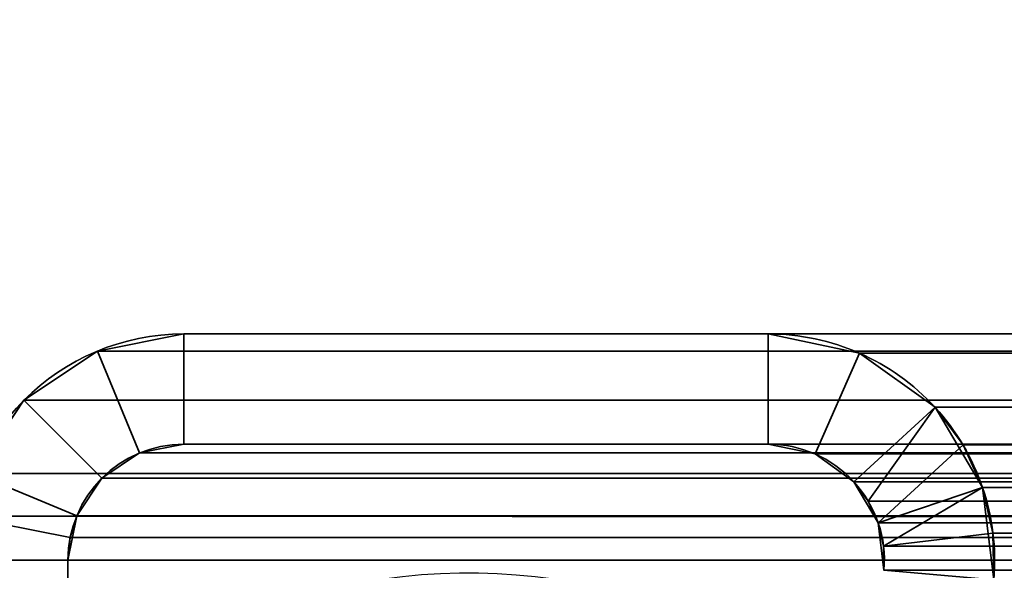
# Model space of a CAD drawing. Header units: millimetres. Extents: x -603 to 3703, y -115 to 193.
# Tile 460 of 656: x 1024 to 1038, y 14 to 22. Entities that reach past the tile are written whole.
import ezdxf

# ---------------------------------------------------------------- set-up
doc = ezdxf.new("R2010")
doc.units = ezdxf.units.MM
doc.layers.add('152', color=7, linetype='Continuous', true_color=0xffffff)

# ---------------------------------------------------------------- blocks, each defined once
blk = doc.blocks.new('UG_SURFACE_002')
at = {"layer": '152', "color": 252, "linetype": 'Continuous', "lineweight": 35}
for points in [[(2165, -18, 2212.25), (2165, 174.4, 2212.25), (835, 174.4, 2212.25), (835, -18, 2212.25)], [(985, -18, 2062.25), (985, 174.4, 2062.25), (2015, 174.4, 2062.25), (2015, -18, 2062.25)]]:
    blk.add_3dface(points, dxfattribs=at)
blk = doc.blocks.new('UG_SURFACE_050')
at = {"layer": '152', "color": 252, "linetype": 'Continuous', "lineweight": 35}
for points in [[(1026.58, 17.5, 2020.67), (1026.58, 17.5, -8.75), (1025.401, 17.266, -8.75), (1025.401, 17.266, 2021.849)], [(1026.58, 17.5, 2020.67), (1025.401, 17.266, 2021.849), (1025.975, 15.88, 2021.275), (1026.58, 16, 2020.67)], [(1026.58, 16, -8.75), (1025.975, 15.88, -8.75), (1025.401, 17.266, -8.75), (1026.58, 17.5, -8.75)], [(1026.58, 17.5, 2020.67), (1034.533, 17.5, 2012.717), (1034.533, 17.5, -8.75), (1026.58, 17.5, -8.75)], [(1026.58, 16, 2020.67), (1034.533, 16, 2012.717), (1034.533, 17.5, 2012.717), (1026.58, 17.5, 2020.67)], [(1026.58, 17.5, -8.75), (1034.533, 17.5, -8.75), (1034.533, 16, -8.75), (1026.58, 16, -8.75)], [(1035.773, 17.239, 2011.477), (1035.773, 17.239, -8.75), (1034.533, 17.5, -8.75), (1034.533, 17.5, 2012.717)], [(1034.533, 16, 2012.717), (1035.169, 15.866, 2012.081), (1035.773, 17.239, 2011.477), (1034.533, 17.5, 2012.717)], [(1034.533, 17.5, -8.75), (1035.773, 17.239, -8.75), (1035.169, 15.866, -8.75), (1034.533, 16, -8.75)], [(1025.401, 17.266, 2021.849), (1025.401, 17.266, -8.75), (1024.402, 16.598, -8.75), (1024.402, 16.598, 2022.848)], [(1025.401, 17.266, 2021.849), (1024.402, 16.598, 2022.848), (1025.463, 15.537, 2021.787), (1025.975, 15.88, 2021.275)], [(1025.975, 15.88, -8.75), (1025.463, 15.537, -8.75), (1024.402, 16.598, -8.75), (1025.401, 17.266, -8.75)], [(1036.803, 16.501, 2010.447), (1035.773, 17.239, 2011.477), (1035.169, 15.866, 2012.081), (1035.698, 15.487, 2011.552)], [(1035.698, 15.487, -8.75), (1035.169, 15.866, -8.75), (1035.773, 17.239, -8.75), (1036.803, 16.501, -8.75)], [(1036.803, 16.501, 2010.447), (1036.803, 16.501, -8.75), (1035.773, 17.239, -8.75), (1035.773, 17.239, 2011.477)], [(1024.402, 16.598, 2022.848), (1024.402, 16.598, -8.75), (1023.734, 15.599, -8.75), (1023.734, 15.599, 2023.515)], [(1025.12, 15.025, 2022.13), (1025.463, 15.537, 2021.787), (1024.402, 16.598, 2022.848), (1023.734, 15.599, 2023.515)], [(1025.463, 15.537, -8.75), (1025.12, 15.025, -8.75), (1023.734, 15.599, -8.75), (1024.402, 16.598, -8.75)], [(1036.803, 16.501, 2010.447), (1035.698, 15.487, 2011.552), (1035.892, 15.225, 2011.358)], [(1036.029, 14.928, -8.75), (1035.698, 15.487, -8.75), (1036.803, 16.501, -8.75), (1037.449, 15.41, -8.75)], [(1035.892, 15.225, 2011.358), (1036.029, 14.928, 2011.221), (1037.183, 15.989, 2010.067), (1036.803, 16.501, 2010.447)], [(1036.803, 16.501, -8.75), (1036.803, 16.501, 2010.447), (1037.183, 15.989, 2010.067)], [(1037.183, 15.989, 2010.067), (1037.449, 15.41, -8.75), (1036.803, 16.501, -8.75)], [(1025.975, 15.88, 2021.275), (1025.975, 15.88, -8.75), (1026.58, 16, -8.75), (1026.58, 16, 2020.67)], [(1026.58, 16, 2020.67), (1026.58, 16, -8.75), (1034.533, 16, -8.75), (1034.533, 16, 2012.717)], [(1034.533, 16, 2012.717), (1034.533, 16, -8.75), (1035.169, 15.866, -8.75), (1035.169, 15.866, 2012.081)], [(1037.449, 15.41, 2009.801), (1037.183, 15.989, 2010.067), (1036.029, 14.928, 2011.221), (1036.101, 14.609, 2011.149)], [(1037.183, 15.989, 2010.067), (1037.449, 15.41, 2009.801), (1037.449, 15.41, -8.75)], [(1025.463, 15.537, 2021.787), (1025.463, 15.537, -8.75), (1025.975, 15.88, -8.75), (1025.975, 15.88, 2021.275)], [(1035.169, 15.866, 2012.081), (1035.169, 15.866, -8.75), (1035.698, 15.487, -8.75), (1035.698, 15.487, 2011.552)], [(1023.5, 14.42, -8.75), (1023.734, 15.599, -8.75), (1025.12, 15.025, -8.75), (1025, 14.42, -8.75)], [(1025.03, 14.728, 2022.22), (1025.12, 15.025, 2022.13), (1023.734, 15.599, 2023.515), (1023.559, 15.021, 2023.691)], [(1025.12, 15.025, 2022.13), (1025.12, 15.025, -8.75), (1025.463, 15.537, -8.75), (1025.463, 15.537, 2021.787)], [(1035.698, 15.487, -8.75), (1036.029, 14.928, -8.75), (1036.029, 14.928, 2011.221)], [(1036.029, 14.928, 2011.221), (1035.892, 15.225, 2011.358), (1035.698, 15.487, -8.75)], [(1035.892, 15.225, 2011.358), (1035.698, 15.487, 2011.552), (1035.698, 15.487, -8.75)], [(1036.107, 14.282, -8.75), (1036.029, 14.928, -8.75), (1037.449, 15.41, -8.75), (1037.601, 14.152, -8.75)], [(1036.101, 14.609, 2011.149), (1037.591, 14.789, 2009.66), (1037.449, 15.41, 2009.801)], [(1037.449, 15.41, -8.75), (1037.449, 15.41, 2009.801), (1037.591, 14.789, 2009.66)], [(1037.591, 14.789, 2009.66), (1037.601, 14.152, -8.75), (1037.449, 15.41, -8.75)], [(1025, 14.42, 2022.25), (1025.03, 14.728, 2022.22), (1023.559, 15.021, 2023.691), (1023.5, 14.42, 2023.75)], [(1025, 14.42, -8.75), (1025.12, 15.025, -8.75), (1025.12, 15.025, 2022.13)], [(1025.12, 15.025, 2022.13), (1025.03, 14.728, 2022.22), (1025, 14.42, -8.75)], [(1036.029, 14.928, -8.75), (1036.107, 14.282, -8.75), (1036.107, 14.282, 2011.143)], [(1036.107, 14.282, 2011.143), (1036.101, 14.609, 2011.149), (1036.029, 14.928, -8.75)], [(1036.101, 14.609, 2011.149), (1036.029, 14.928, 2011.221), (1036.029, 14.928, -8.75)], [(1037.601, 14.152, 2009.649), (1037.591, 14.789, 2009.66), (1036.101, 14.609, 2011.149), (1036.107, 14.282, 2011.143)], [(1037.591, 14.789, 2009.66), (1037.601, 14.152, 2009.649), (1037.601, 14.152, -8.75)], [(1025.03, 14.728, 2022.22), (1025, 14.42, 2022.25), (1025, 14.42, -8.75)], [(1025, -29.92, 2022.25), (1025, 14.42, 2022.25), (1023.5, 14.42, 2023.75), (1023.5, -29.92, 2023.75)], [(1023.5, -29.92, -8.75), (1023.5, 14.42, -8.75), (1025, 14.42, -8.75), (1025, -29.92, -8.75)], [(1025, -29.92, 2022.25), (1025, -29.92, -8.75), (1025, 14.42, -8.75), (1025, 14.42, 2022.25)]]:
    blk.add_3dface(points, dxfattribs=at)
blk = doc.blocks.new('UG_SURFACE_055')
at = {"layer": '152', "color": 252, "linetype": 'Continuous', "lineweight": 35}
for points in [[(1973.42, 17.5, 2020.67), (1026.58, 17.5, 2020.67), (1025.401, 17.266, 2021.849), (1974.599, 17.266, 2021.849)], [(1026.58, 16, 2020.67), (1025.975, 15.88, 2021.275), (1025.401, 17.266, 2021.849), (1026.58, 17.5, 2020.67)], [(1026.58, 17.5, 2020.67), (1973.42, 17.5, 2020.67), (1965.467, 17.5, 2012.717), (1034.533, 17.5, 2012.717)], [(1026.58, 17.5, 2020.67), (1034.533, 17.5, 2012.717), (1034.533, 16, 2012.717), (1026.58, 16, 2020.67)], [(1964.227, 17.239, 2011.477), (1035.773, 17.239, 2011.477), (1034.533, 17.5, 2012.717), (1965.467, 17.5, 2012.717)], [(1034.533, 17.5, 2012.717), (1035.773, 17.239, 2011.477), (1035.169, 15.866, 2012.081), (1034.533, 16, 2012.717)], [(1974.599, 17.266, 2021.849), (1025.401, 17.266, 2021.849), (1024.402, 16.598, 2022.848), (1975.598, 16.598, 2022.848)], [(1025.975, 15.88, 2021.275), (1025.463, 15.537, 2021.787), (1024.402, 16.598, 2022.848), (1025.401, 17.266, 2021.849)], [(1035.698, 15.487, 2011.552), (1035.169, 15.866, 2012.081), (1035.773, 17.239, 2011.477), (1036.803, 16.501, 2010.447)], [(1963.197, 16.501, 2010.447), (1036.803, 16.501, 2010.447), (1035.773, 17.239, 2011.477), (1964.227, 17.239, 2011.477)], [(1975.598, 16.598, 2022.848), (1024.402, 16.598, 2022.848), (1023.734, 15.599, 2023.515), (1976.266, 15.599, 2023.515)], [(1023.734, 15.599, 2023.515), (1024.402, 16.598, 2022.848), (1025.463, 15.537, 2021.787), (1025.12, 15.025, 2022.13)], [(1035.892, 15.225, 2011.358), (1035.698, 15.487, 2011.552), (1036.803, 16.501, 2010.447)], [(1036.803, 16.501, 2010.447), (1037.183, 15.989, 2010.067), (1036.029, 14.928, 2011.221), (1035.892, 15.225, 2011.358)], [(1037.183, 15.989, 2010.067), (1036.803, 16.501, 2010.447), (1963.197, 16.501, 2010.447)], [(1037.183, 15.989, 2010.067), (1963.197, 16.501, 2010.447), (1962.817, 15.989, 2010.067)], [(1974.025, 15.88, 2021.275), (1025.975, 15.88, 2021.275), (1026.58, 16, 2020.67), (1973.42, 16, 2020.67)], [(1026.58, 16, 2020.67), (1034.533, 16, 2012.717), (1965.467, 16, 2012.717), (1973.42, 16, 2020.67)], [(1965.467, 16, 2012.717), (1034.533, 16, 2012.717), (1035.169, 15.866, 2012.081), (1964.831, 15.866, 2012.081)], [(1036.101, 14.609, 2011.149), (1036.029, 14.928, 2011.221), (1037.183, 15.989, 2010.067), (1037.449, 15.41, 2009.801)], [(1962.817, 15.989, 2010.067), (1037.449, 15.41, 2009.801), (1037.183, 15.989, 2010.067)], [(1962.817, 15.989, 2010.067), (1962.551, 15.41, 2009.801), (1037.449, 15.41, 2009.801)], [(1974.537, 15.537, 2021.787), (1025.463, 15.537, 2021.787), (1025.975, 15.88, 2021.275), (1974.025, 15.88, 2021.275)], [(1964.831, 15.866, 2012.081), (1035.169, 15.866, 2012.081), (1035.698, 15.487, 2011.552), (1964.302, 15.487, 2011.552)], [(1976.441, 15.021, 2023.691), (1976.266, 15.599, 2023.515), (1023.734, 15.599, 2023.515), (1023.559, 15.021, 2023.691)], [(1023.559, 15.021, 2023.691), (1023.734, 15.599, 2023.515), (1025.12, 15.025, 2022.13), (1025.03, 14.728, 2022.22)], [(1974.88, 15.025, 2022.13), (1025.12, 15.025, 2022.13), (1025.463, 15.537, 2021.787), (1974.537, 15.537, 2021.787)], [(1964.108, 15.225, 2011.358), (1035.698, 15.487, 2011.552), (1035.892, 15.225, 2011.358)], [(1964.108, 15.225, 2011.358), (1964.302, 15.487, 2011.552), (1035.698, 15.487, 2011.552)], [(1037.449, 15.41, 2009.801), (1037.591, 14.789, 2009.66), (1036.101, 14.609, 2011.149)], [(1037.591, 14.789, 2009.66), (1037.449, 15.41, 2009.801), (1962.551, 15.41, 2009.801)], [(1037.591, 14.789, 2009.66), (1962.551, 15.41, 2009.801), (1962.409, 14.789, 2009.66)], [(1035.892, 15.225, 2011.358), (1963.971, 14.928, 2011.221), (1964.108, 15.225, 2011.358)], [(1035.892, 15.225, 2011.358), (1036.029, 14.928, 2011.221), (1963.971, 14.928, 2011.221)], [(1023.559, 15.021, 2023.691), (1023.5, 14.42, 2023.75), (1976.5, 14.42, 2023.75)], [(1023.5, 14.42, 2023.75), (1023.559, 15.021, 2023.691), (1025.03, 14.728, 2022.22), (1025, 14.42, 2022.25)], [(1023.559, 15.021, 2023.691), (1976.5, 14.42, 2023.75), (1976.441, 15.021, 2023.691)], [(1025.03, 14.728, 2022.22), (1025.12, 15.025, 2022.13), (1974.88, 15.025, 2022.13), (1974.97, 14.728, 2022.22)], [(1963.899, 14.609, 2011.149), (1036.029, 14.928, 2011.221), (1036.101, 14.609, 2011.149)], [(1963.899, 14.609, 2011.149), (1963.971, 14.928, 2011.221), (1036.029, 14.928, 2011.221)], [(1036.107, 14.282, 2011.143), (1036.101, 14.609, 2011.149), (1037.591, 14.789, 2009.66), (1037.601, 14.152, 2009.649)], [(1962.409, 14.789, 2009.66), (1037.601, 14.152, 2009.649), (1037.591, 14.789, 2009.66)], [(1962.409, 14.789, 2009.66), (1962.399, 14.152, 2009.649), (1037.601, 14.152, 2009.649)], [(1975, 14.42, 2022.25), (1025, 14.42, 2022.25), (1025.03, 14.728, 2022.22)], [(1974.97, 14.728, 2022.22), (1975, 14.42, 2022.25), (1025.03, 14.728, 2022.22)], [(1036.101, 14.609, 2011.149), (1963.893, 14.282, 2011.143), (1963.899, 14.609, 2011.149)], [(1036.101, 14.609, 2011.149), (1036.107, 14.282, 2011.143), (1963.893, 14.282, 2011.143)], [(1023.5, -29.92, 2023.75), (1976.5, -29.92, 2023.75), (1976.5, 14.42, 2023.75), (1023.5, 14.42, 2023.75)], [(1023.5, -29.92, 2023.75), (1023.5, 14.42, 2023.75), (1025, 14.42, 2022.25), (1025, -29.92, 2022.25)], [(1025, -29.92, 2022.25), (1025, 14.42, 2022.25), (1975, 14.42, 2022.25), (1975, -29.92, 2022.25)]]:
    blk.add_3dface(points, dxfattribs=at)

msp = doc.modelspace()

# ---------------------------------------------------------------- linework, layer by layer
at = {"layer": '152', "linetype": 'Continuous', "lineweight": -3}
for p, q in [((1026.58, 17.5, 2020.67), (1034.533, 17.5, 2012.717)), ((1034.533, 17.5, -8.75), (1026.58, 17.5, -8.75)), ((1973.42, 17.5, 2020.67), (1026.58, 17.5, 2020.67)), ((1026.58, 17.5, 2020.67), (1034.533, 17.5, 2012.717)), ((1026.58, 17.5, 2020.67), (1026.58, 17.5, -8.75)), ((1034.533, 17.5, -8.75), (1026.58, 17.5, -8.75)), ((1034.533, 17.5, 2012.717), (1034.533, 17.5, -8.75)), ((1965.467, 17.5, 2012.717), (1034.533, 17.5, 2012.717)), ((1034.533, 16, -8.75), (1026.58, 16, -8.75)), ((1026.58, 16, 2020.67), (1026.58, 16, -8.75)), ((1973.42, 16, 2020.67), (1026.58, 16, 2020.67)), ((1026.58, 16, 2020.67), (1034.533, 16, 2012.717)), ((1026.58, 16, 2020.67), (1034.533, 16, 2012.717)), ((1965.467, 16, 2012.717), (1034.533, 16, 2012.717)), ((1034.533, 16, 2012.717), (1034.533, 16, -8.75)), ((1976.5, 14.42, 2023.75), (1023.5, 14.42, 2023.75)), ((1975, 14.42, 2022.25), (1025, 14.42, 2022.25)), ((1025, -29.92, 2022.25), (1025, 14.42, 2022.25)), ((1025, 14.42, 2022.25), (1025, 14.42, -8.75)), ((1025, 14.42, -8.75), (1025, -29.92, -8.75)), ((1025, -29.92, 2022.25), (1025, 14.42, 2022.25))]:
    msp.add_line(p, q, dxfattribs=at)
for centre, radius, start, end in [((1026.58, 14.42, -8.75), 3.08, 90, 180), ((1034.533, 14.42, -8.75), 3.08, 355, 90), ((1026.58, 14.42, -8.75), 1.58, 90, 180), ((1034.533, 14.42, -8.75), 1.58, 355, 90)]:
    msp.add_arc(centre, radius, start, end, dxfattribs=at)
at = {"layer": '152', "linetype": 'Continuous', "lineweight": -3, "extrusion": (-0.707107, -6.12323e-17, -0.707107)}
for centre, major_axis, start_param, end_param in [((1026.58, 14.42, 2020.67), (-3.08, 0, 3.08), 0, 1.570796), ((1026.58, 14.42, 2020.67), (-3.08, 0, 3.08), 0, 1.570796), ((1034.533, 14.42, 2012.717), (-3.08, 0, 3.08), 1.570796, 3.228859), ((1034.533, 14.42, 2012.717), (-3.08, 0, 3.08), 1.570796, 3.228859), ((1026.58, 14.42, 2020.67), (-1.58, 0, 1.58), 0, 1.570796), ((1026.58, 14.42, 2020.67), (-1.58, 0, 1.58), 0, 1.570796), ((1034.533, 14.42, 2012.717), (-1.58, 0, 1.58), 1.570796, 3.228859), ((1034.533, 14.42, 2012.717), (-1.58, 0, 1.58), 1.570796, 3.228859)]:
    msp.add_ellipse(centre, major_axis=major_axis, ratio=0.707107, start_param=start_param, end_param=end_param, dxfattribs=at)
at = {"layer": '152', "linetype": 'Continuous', "lineweight": -3}
for points in [[(1034.337, 13.267, -8.75), (1031.833, 14.607, -8.75), (1028.815, 14.565, -8.75), (1026.348, 13.155, -8.75)], [(1034.337, 13.267, 2012.913), (1031.833, 14.607, 2015.417), (1028.815, 14.565, 2018.435), (1026.348, 13.155, 2020.902)]]:
    msp.add_open_spline(points, degree=3, dxfattribs=at)

# ---------------------------------------------------------------- block references
for name in ['UG_SURFACE_002', 'UG_SURFACE_050', 'UG_SURFACE_055']:
    msp.add_blockref(name, (0, 0), dxfattribs=at)

doc.saveas('drawing.dxf')
